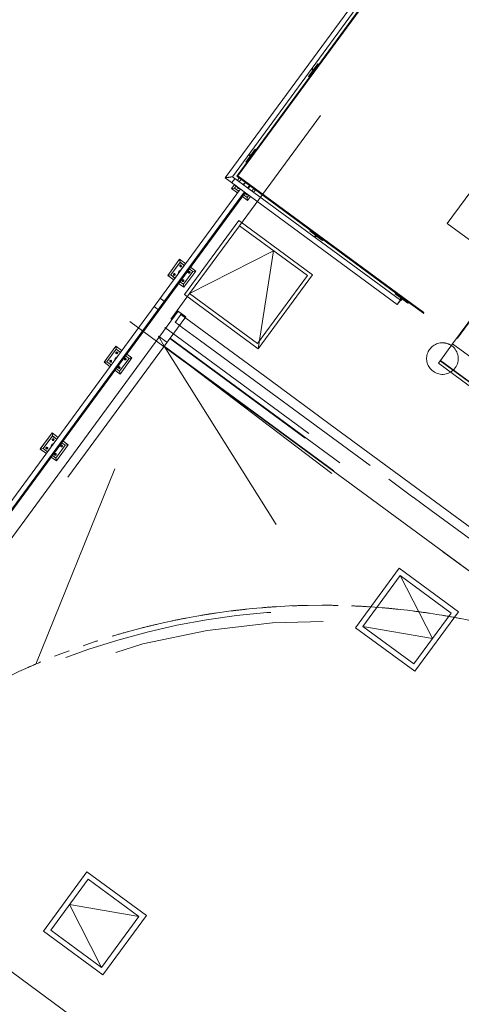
# Model space of a CAD drawing. Header units: metres. Extents: x 135583 to 135939, y 457896 to 458258.
# Tile 385 of 599: x 135795.33 to 135799.52, y 457962.13 to 457971.48. Entities that reach past the tile are written whole.
import ezdxf

# ---------------------------------------------------------------- set-up
doc = ezdxf.new("R2010")
doc.units = ezdxf.units.M
doc.linetypes.add('Hidden', pattern=[4, 2, -2])
doc.layers.add('NIEUWE INSTALLATIE', color=250, linetype='Continuous', lineweight=0)

msp = doc.modelspace()

# ---------------------------------------------------------------- linework, layer by layer
at = {"layer": 'NIEUWE INSTALLATIE', "linetype": 'Hidden'}
for p, q in [((135802.9237, 457977.0166), (135797.4175, 457969.5218)), ((135802.9237, 457977.0166), (135797.4175, 457969.5218)), ((135799.4869, 457968.4538), (135802.7432, 457972.8862)), ((135799.4869, 457968.4538), (135802.7432, 457972.8862)), ((135797.3732, 457969.9683), (135797.3457, 457969.9308)), ((135797.3732, 457969.9683), (135797.3457, 457969.9308)), ((135796.9438, 457968.8771), (135797.4175, 457969.5218)), ((135798.0622, 457969.0482), (135797.4175, 457969.5218)), ((135797.5885, 457968.4035), (135798.0622, 457969.0482)), ((135796.6676, 457968.8319), (135796.7109, 457968.8)), ((135796.6676, 457968.8319), (135796.7109, 457968.8)), ((135796.9438, 457968.8771), (135796.826, 457968.7168)), ((135796.9438, 457968.8771), (135796.826, 457968.7168)), ((135797.5885, 457968.4035), (135796.9438, 457968.8771)), ((135796.6084, 457968.7513), (135796.6517, 457968.7194)), ((135796.6084, 457968.7513), (135796.6517, 457968.7194)), ((135793.419, 457963.9104), (135796.9066, 457968.6575)), ((135793.419, 457963.9104), (135796.9066, 457968.6575)), ((135793.419, 457963.9104), (135796.9066, 457968.6575)), ((135793.419, 457963.9104), (135796.9066, 457968.6575)), ((135796.8257, 457968.7163), (135796.8254, 457968.716)), ((135796.8257, 457968.7163), (135796.8254, 457968.716)), ((135796.8257, 457968.7163), (135796.8254, 457968.716)), ((135796.8257, 457968.7163), (135796.8254, 457968.716)), ((135796.826, 457968.7167), (135796.8257, 457968.7163)), ((135796.8257, 457968.7164), (135796.826, 457968.7167)), ((135796.826, 457968.7167), (135796.8257, 457968.7163)), ((135796.8257, 457968.7164), (135796.826, 457968.7167)), ((135796.826, 457968.7167), (135796.8257, 457968.7163)), ((135796.8257, 457968.7164), (135796.826, 457968.7167)), ((135796.826, 457968.7167), (135796.8257, 457968.7163)), ((135796.8257, 457968.7164), (135796.826, 457968.7167)), ((135796.9066, 457968.6575), (135796.826, 457968.7167)), ((135796.9066, 457968.6575), (135796.826, 457968.7167)), ((135796.9066, 457968.6575), (135796.826, 457968.7167)), ((135796.9066, 457968.6575), (135796.826, 457968.7167)), ((135796.8335, 457968.71), (135796.8338, 457968.7104)), ((135796.8335, 457968.71), (135796.8338, 457968.7104)), ((135796.8335, 457968.71), (135796.8338, 457968.7104)), ((135796.8335, 457968.71), (135796.8338, 457968.7104)), ((135796.8338, 457968.7104), (135796.834, 457968.7107)), ((135796.8338, 457968.7104), (135796.834, 457968.7107)), ((135796.8338, 457968.7104), (135796.834, 457968.7107)), ((135796.8338, 457968.7104), (135796.834, 457968.7107)), ((135796.8421, 457968.7049), (135796.8985, 457968.6634)), ((135796.8421, 457968.7049), (135796.8985, 457968.6634)), ((135796.8421, 457968.7049), (135796.8985, 457968.6634)), ((135796.8421, 457968.7049), (135796.8985, 457968.6634)), ((135796.8614, 457968.6787), (135796.8598, 457968.6766)), ((135796.8614, 457968.6787), (135796.8598, 457968.6766)), ((135796.8614, 457968.6787), (135796.8598, 457968.6766)), ((135796.8614, 457968.6787), (135796.8598, 457968.6766)), ((135796.8606, 457968.6777), (135796.8614, 457968.6788)), ((135796.8606, 457968.6777), (135796.8614, 457968.6788)), ((135796.8606, 457968.6777), (135796.8614, 457968.6788)), ((135796.8606, 457968.6777), (135796.8614, 457968.6788)), ((135799.1645, 457968.6906), (135799.1698, 457968.6867)), ((135799.1645, 457968.6906), (135799.1698, 457968.6867)), ((135796.8957, 457968.23), (135796.3764, 457968.6115)), ((135796.8957, 457968.23), (135796.3764, 457968.6115)), ((135807.7476, 457960.4434), (135796.707, 457968.5548)), ((135807.7476, 457960.4434), (135796.707, 457968.5548)), ((135796.8081, 457968.6062), (135796.8073, 457968.6051)), ((135796.8073, 457968.6051), (135796.8081, 457968.6062)), ((135796.8081, 457968.6062), (135796.8073, 457968.6051)), ((135796.8073, 457968.6051), (135796.8081, 457968.6062)), ((135796.8081, 457968.6062), (135796.8073, 457968.6051)), ((135796.8073, 457968.6051), (135796.8081, 457968.6062)), ((135796.8081, 457968.6062), (135796.8073, 457968.6051)), ((135796.8073, 457968.6051), (135796.8081, 457968.6062)), ((135796.8413, 457968.5802), (135796.8734, 457968.5566)), ((135796.8413, 457968.5802), (135796.8734, 457968.5566)), ((135796.8413, 457968.5802), (135796.8734, 457968.5566)), ((135796.8413, 457968.5802), (135796.8734, 457968.5566)), ((135796.6478, 457968.4742), (135796.7284, 457968.415)), ((135796.6478, 457968.4742), (135796.7009, 457968.3776)), ((135796.6478, 457968.4742), (135796.7284, 457968.415)), ((135796.6478, 457968.4742), (135796.7009, 457968.3776)), ((135807.7121, 457960.4), (135796.7544, 457968.4504)), ((135807.7121, 457960.4), (135796.7544, 457968.4504)), ((135796.758, 457968.4553), (135807.7156, 457960.4049)), ((135796.758, 457968.4553), (135807.7156, 457960.4049)), ((135799.4829, 457968.4568), (135799.4869, 457968.4538)), ((135799.4829, 457968.4568), (135799.4869, 457968.4538)), ((135795.4829, 457965.3609), (135796.7009, 457968.3776)), ((135795.4829, 457965.3609), (135796.7009, 457968.3776)), ((135796.7009, 457968.3776), (135800.6624, 457965.4671)), ((135796.7009, 457968.3776), (135800.4412, 457965.5451)), ((135796.7009, 457968.3776), (135798.2484, 457965.9187)), ((135796.7009, 457968.3776), (135800.6624, 457965.4671)), ((135796.7009, 457968.3776), (135800.4412, 457965.5451)), ((135796.7009, 457968.3776), (135798.2484, 457965.9187)), ((135797.0472, 457968.4289), (135798.8346, 457967.1158)), ((135797.0472, 457968.4289), (135798.8346, 457967.1158)), ((135797.0472, 457968.4289), (135798.8346, 457967.1158)), ((135797.0472, 457968.4289), (135798.8346, 457967.1158)), ((135807.4038, 457960.5099), (135796.9012, 457968.2259)), ((135807.4038, 457960.5099), (135796.9012, 457968.2259)), ((135797.657, 457968.0926), (135798.3387, 457967.5917)), ((135797.657, 457968.0926), (135798.3387, 457967.5917)), ((135797.657, 457968.0926), (135798.3387, 457967.5917)), ((135797.657, 457968.0926), (135798.3387, 457967.5917)), ((135799.001, 457966.9934), (135799.0654, 457966.9461)), ((135799.001, 457966.9934), (135799.0654, 457966.9461)), ((135799.001, 457966.9934), (135799.0654, 457966.9461)), ((135799.001, 457966.9934), (135799.0654, 457966.9461)), ((135799.2392, 457966.8185), (135799.9306, 457966.3105)), ((135799.2392, 457966.8185), (135799.9306, 457966.3105)), ((135799.2392, 457966.8185), (135799.9306, 457966.3105)), ((135799.2392, 457966.8185), (135799.9306, 457966.3105)), ((135798.5898, 457965.7167), (135798.945, 457966.2002)), ((135798.945, 457966.2002), (135799.4285, 457965.845)), ((135799.4285, 457965.845), (135799.0733, 457965.3615)), ((135799.0733, 457965.3615), (135798.5898, 457965.7167)), ((135804.4319, 457955.9303), (135793.4664, 457963.9865)), ((135804.4319, 457955.9303), (135793.4664, 457963.9865)), ((135804.4319, 457955.9303), (135793.4664, 457963.9865)), ((135804.4319, 457955.9303), (135793.4664, 457963.9865)), ((135795.979, 457963.3193), (135795.6238, 457962.8358)), ((135796.4626, 457962.964), (135795.979, 457963.3193)), ((135796.1073, 457962.4805), (135796.4626, 457962.964)), ((135795.6238, 457962.8358), (135796.1073, 457962.4805))]:
    msp.add_line(p, q, dxfattribs=at)
at = {"layer": 'NIEUWE INSTALLATIE'}
for p, q in [((135800.6312, 457974.5351), (135797.282, 457969.9765)), ((135797.3495, 457969.9868), (135800.6415, 457974.4676)), ((135800.6479, 457974.4256), (135797.3915, 457969.9932)), ((135797.4027, 457969.9949), (135800.6496, 457974.4144)), ((135802.7806, 457972.9456), (135799.4414, 457968.4004)), ((135798.163, 457971.0602), (135798.0742, 457970.9393)), ((135798.0742, 457970.9393), (135798.163, 457971.0602)), ((135798.0822, 457970.9334), (135798.171, 457971.0543)), ((135798.1156, 457970.9957), (135798.0991, 457971.0079)), ((135798.105, 457971.0159), (135798.1215, 457971.0038)), ((135798.1215, 457971.0038), (135798.1156, 457970.9957)), ((135798.171, 457971.0543), (135798.163, 457971.0602)), ((135798.163, 457971.0602), (135798.171, 457971.0543)), ((135798.0742, 457970.9393), (135798.0822, 457970.9334)), ((135798.0822, 457970.9334), (135798.0742, 457970.9393)), ((135800.0043, 457970.3774), (135799.3915, 457969.5433)), ((135797.4771, 457970.1266), (135797.5659, 457970.2475)), ((135797.5659, 457970.2475), (135797.574, 457970.2416)), ((135797.4852, 457970.1207), (135797.4771, 457970.1266)), ((135797.5186, 457970.1831), (135797.502, 457970.1952)), ((135797.508, 457970.2033), (135797.5245, 457970.1911)), ((135797.5245, 457970.1911), (135797.5186, 457970.1831)), ((135797.282, 457969.9765), (135798.9166, 457968.7755)), ((135798.9452, 457968.8145), (135797.3495, 457969.9868)), ((135797.3915, 457969.9932), (135797.4027, 457969.9949)), ((135798.963, 457968.8387), (135797.3915, 457969.9932)), ((135797.3974, 457969.9505), (135797.4157, 457969.9755)), ((135797.4157, 457969.9755), (135797.3979, 457969.9512)), ((135797.3979, 457969.9512), (135797.414, 457969.9394)), ((135797.4027, 457969.9949), (135798.9678, 457968.8451)), ((135797.4318, 457969.9636), (135797.4135, 457969.9387)), ((135797.414, 457969.9394), (135797.4318, 457969.9636)), ((135797.4318, 457969.9636), (135797.4157, 457969.9755)), ((135797.4269, 457969.871), (135793.0527, 457963.9171)), ((135797.3416, 457969.8746), (135797.3698, 457969.913)), ((135797.3416, 457969.8746), (135797.3696, 457969.8789)), ((135797.3448, 457969.8789), (135797.3416, 457969.8746)), ((135797.3696, 457969.8789), (135797.3416, 457969.8746)), ((135797.4013, 457969.8308), (135797.3416, 457969.8746)), ((135797.3693, 457969.9123), (135797.3448, 457969.8789)), ((135797.3854, 457969.9005), (135797.3693, 457969.9123)), ((135797.3859, 457969.9011), (135797.3696, 457969.8789)), ((135797.3696, 457969.8789), (135797.3854, 457969.9005)), ((135797.3696, 457969.8789), (135797.4132, 457969.8469)), ((135797.4728, 457969.9335), (135797.4544, 457969.9085)), ((135797.4933, 457969.8799), (135797.5117, 457969.9049)), ((135797.5124, 457969.9044), (135797.494, 457969.8793)), ((135797.5005, 457969.8746), (135797.5189, 457969.8997)), ((135797.5343, 457969.8497), (135797.5527, 457969.8748)), ((135797.5688, 457969.863), (135797.5504, 457969.8378)), ((135793.063, 457963.8496), (135797.4658, 457969.8424)), ((135797.4665, 457969.8419), (135793.0632, 457963.8484)), ((135793.0649, 457963.8372), (135797.473, 457969.8372)), ((135797.4947, 457969.7621), (135797.4448, 457969.7988)), ((135797.4566, 457969.815), (135797.4905, 457969.7901)), ((135797.4905, 457969.7901), (135797.5068, 457969.8123)), ((135797.4947, 457969.7621), (135797.4905, 457969.7901)), ((135797.5229, 457969.8005), (135797.4947, 457969.7621)), ((135797.41, 457969.5707), (135796.8949, 457968.8696)), ((135798.1111, 457969.0556), (135797.41, 457969.5707)), ((135798.0899, 457969.4801), (135798.084, 457969.4721)), ((135798.084, 457969.4721), (135798.0899, 457969.4801)), ((135798.084, 457969.4721), (135798.1879, 457969.3957)), ((135798.2049, 457969.3832), (135798.084, 457969.4721)), ((135798.2108, 457969.3913), (135798.0899, 457969.4801)), ((135799.3915, 457969.5433), (135799.7533, 457969.2774)), ((135798.1283, 457969.4141), (135798.1404, 457969.4306)), ((135798.1485, 457969.4247), (135798.1363, 457969.4082)), ((135798.1404, 457969.4306), (135798.1485, 457969.4247)), ((135798.1879, 457969.3957), (135798.2049, 457969.3832)), ((135798.2049, 457969.3832), (135798.2108, 457969.3913)), ((135798.2108, 457969.3913), (135798.2049, 457969.3832)), ((135796.7359, 457969.0501), (135796.8484, 457969.2033)), ((135796.8484, 457969.2033), (135796.9081, 457969.1594)), ((135796.8484, 457969.2033), (135796.8527, 457969.1753)), ((135797.7398, 457969.285), (135796.9438, 457968.8771)), ((135797.596, 457968.3545), (135797.7398, 457969.285)), ((135796.8527, 457969.1753), (135796.7639, 457969.0544)), ((135796.8492, 457969.1706), (135796.7639, 457969.0544)), ((135796.8048, 457969.0243), (135796.8908, 457969.1473)), ((135796.8908, 457969.1473), (135796.8492, 457969.1706)), ((135796.8498, 457969.1367), (135796.8613, 457969.1487)), ((135796.8498, 457969.1367), (135796.8664, 457969.1371)), ((135796.8499, 457969.1368), (135796.8498, 457969.1367)), ((135796.8499, 457969.1367), (135796.8498, 457969.1367)), ((135796.8599, 457969.1473), (135796.8499, 457969.1368)), ((135796.8664, 457969.1371), (135796.8499, 457969.1367)), ((135796.9397, 457969.1114), (135796.8509, 457968.9905)), ((135796.8963, 457969.1433), (135796.8527, 457969.1753)), ((135796.8664, 457969.1371), (135796.8599, 457969.1473)), ((135796.8613, 457969.1487), (135796.8664, 457969.1371)), ((135796.9735, 457969.0865), (135796.9397, 457969.1114)), ((135796.9735, 457969.0865), (135796.9397, 457969.1114)), ((135796.9516, 457969.1275), (135797.0015, 457969.0908)), ((135796.7639, 457969.0544), (135796.7359, 457969.0501)), ((135796.7956, 457969.0063), (135796.7359, 457969.0501)), ((135796.7639, 457969.0544), (135796.7899, 457969.0353)), ((135796.7639, 457969.0544), (135796.8075, 457969.0224)), ((135796.7932, 457969.0668), (135796.7899, 457969.0584)), ((135796.7899, 457969.0584), (135796.7932, 457969.0668)), ((135796.7899, 457969.0584), (135796.8008, 457969.0572)), ((135796.8072, 457969.0565), (135796.7899, 457969.0584)), ((135796.7899, 457969.0353), (135796.8048, 457969.0243)), ((135796.8072, 457969.0565), (135796.7932, 457969.0668)), ((135796.7932, 457969.0668), (135796.8035, 457969.0592)), ((135796.8008, 457969.0572), (135796.8072, 457969.0565)), ((135796.8035, 457969.0592), (135796.8072, 457969.0565)), ((135796.8876, 457969.0042), (135796.8758, 457969.0088)), ((135796.8758, 457969.0088), (135796.8761, 457968.9922)), ((135796.8761, 457968.9922), (135796.8758, 457969.0088)), ((135796.8758, 457969.0088), (135796.8876, 457969.0042)), ((135796.8847, 457968.9656), (135796.9735, 457969.0865)), ((135796.8847, 457968.9656), (135796.9735, 457969.0865)), ((135797.0015, 457969.0908), (135796.889, 457968.9377)), ((135796.9353, 457969.0728), (135796.9447, 457969.0849)), ((135796.9353, 457969.0728), (135796.9447, 457969.0849)), ((135796.9373, 457969.0779), (135796.9353, 457969.0728)), ((135796.9405, 457969.0759), (135796.9353, 457969.0728)), ((135796.9401, 457969.0849), (135796.9373, 457969.0779)), ((135796.9447, 457969.0849), (135796.9401, 457969.0849)), ((135796.9475, 457969.0802), (135796.9405, 457969.0759)), ((135796.9447, 457969.0849), (135796.9475, 457969.0802)), ((135797.0015, 457969.0908), (135796.9735, 457969.0865)), ((135797.596, 457968.3545), (135798.1111, 457969.0556)), ((135796.889, 457968.9377), (135796.8391, 457968.9744)), ((135796.8509, 457968.9905), (135796.8758, 457968.9722)), ((135796.8509, 457968.9905), (135796.8847, 457968.9656)), ((135796.8758, 457968.9722), (135796.8847, 457968.9656)), ((135796.8761, 457968.9922), (135796.8876, 457969.0042)), ((135796.8876, 457969.0042), (135796.8761, 457968.9922)), ((135796.889, 457968.9377), (135796.8847, 457968.9656)), ((135796.8949, 457968.8696), (135797.596, 457968.3545)), ((135798.8967, 457968.875), (135798.9026, 457968.8831)), ((135799.0175, 457968.7862), (135798.8967, 457968.875)), ((135798.9409, 457968.817), (135798.9531, 457968.8336)), ((135798.9611, 457968.8276), (135798.949, 457968.8111)), ((135798.9531, 457968.8336), (135798.9611, 457968.8276)), ((135798.9678, 457968.8451), (135798.963, 457968.8387)), ((135798.963, 457968.8387), (135798.9677, 457968.8451)), ((135799.1645, 457968.6906), (135798.963, 457968.8387)), ((135798.9677, 457968.8451), (135799.1692, 457968.6971)), ((135798.931, 457968.795), (135798.9273, 457968.79)), ((135798.9452, 457968.8145), (135798.9447, 457968.8138)), ((135799.0235, 457968.7943), (135799.0175, 457968.7862)), ((135793.2814, 457963.8751), (135796.8335, 457968.71)), ((135793.2814, 457963.8751), (135796.8335, 457968.71)), ((135796.8254, 457968.7159), (135796.7662, 457968.6353)), ((135796.8254, 457968.7159), (135796.7662, 457968.6353)), ((135796.8132, 457968.6132), (135796.8547, 457968.6696)), ((135796.8132, 457968.6132), (135796.8547, 457968.6696)), ((135796.8547, 457968.6696), (135796.8606, 457968.6777)), ((135796.8547, 457968.6696), (135796.8606, 457968.6777)), ((135796.8606, 457968.6777), (135796.8665, 457968.6857)), ((135796.8606, 457968.6777), (135796.8665, 457968.6857)), ((135796.8606, 457968.6777), (135797.657, 457968.0926)), ((135796.8606, 457968.6777), (135797.657, 457968.0926)), ((135799.1692, 457968.6971), (135799.1645, 457968.6906)), ((135796.8957, 457968.23), (135796.3764, 457968.6115)), ((135796.8957, 457968.23), (135796.3764, 457968.6115)), ((135796.8073, 457968.6051), (135796.8412, 457968.5802)), ((135796.8073, 457968.6051), (135796.8412, 457968.5802)), ((135796.8735, 457968.5565), (135797.0471, 457968.4289)), ((135796.8735, 457968.5565), (135797.0471, 457968.4289)), ((135796.1302, 457968.2257), (135796.2427, 457968.3788)), ((135796.2469, 457968.3508), (135796.1581, 457968.2299)), ((135796.2427, 457968.3788), (135796.3024, 457968.3349)), ((135796.2427, 457968.3788), (135796.2469, 457968.3508)), ((135796.2905, 457968.3188), (135796.2469, 457968.3508)), ((135799.3253, 457968.2424), (135799.4414, 457968.4004)), ((135799.4414, 457968.4004), (135820.2413, 457953.1191)), ((135796.244, 457968.3123), (135796.2607, 457968.3126)), ((135796.2441, 457968.3123), (135796.244, 457968.3123)), ((135796.2542, 457968.3228), (135796.2441, 457968.3123)), ((135796.2607, 457968.3126), (135796.2542, 457968.3228)), ((135796.279, 457968.1411), (135796.3678, 457968.262)), ((135796.3958, 457968.2663), (135796.2833, 457968.1132)), ((135796.3296, 457968.2483), (135796.3389, 457968.2604)), ((135796.3343, 457968.2604), (135796.3316, 457968.2534)), ((135796.3678, 457968.262), (135796.334, 457968.2869)), ((135796.3389, 457968.2604), (135796.3343, 457968.2604)), ((135796.3458, 457968.303), (135796.3958, 457968.2663)), ((135796.3958, 457968.2663), (135796.3678, 457968.262)), ((135796.1581, 457968.2299), (135796.1302, 457968.2257)), ((135796.1899, 457968.1818), (135796.1302, 457968.2257)), ((135796.1581, 457968.2299), (135796.2017, 457968.1979)), ((135796.1874, 457968.2423), (135796.1842, 457968.2339)), ((135796.1842, 457968.2339), (135796.1937, 457968.2329)), ((135796.2015, 457968.232), (135796.1874, 457968.2423)), ((135796.1937, 457968.2329), (135796.2015, 457968.232)), ((135796.2452, 457968.166), (135796.279, 457968.1411)), ((135796.2819, 457968.1797), (135796.27, 457968.1843)), ((135796.27, 457968.1843), (135796.2704, 457968.1677)), ((135796.2704, 457968.1677), (135796.2819, 457968.1797)), ((135796.3316, 457968.2534), (135796.3296, 457968.2483)), ((135807.4038, 457960.5099), (135796.9012, 457968.2259)), ((135807.4038, 457960.5099), (135796.9012, 457968.2259)), ((135799.3064, 457968.2166), (135799.3235, 457968.24)), ((135820.1063, 457952.9353), (135799.3064, 457968.2166)), ((135799.3235, 457968.24), (135799.3253, 457968.2424)), ((135820.1235, 457952.9586), (135799.3235, 457968.24)), ((135820.1252, 457952.9611), (135799.3253, 457968.2424)), ((135796.2833, 457968.1132), (135796.2333, 457968.1499)), ((135796.2833, 457968.1132), (135796.279, 457968.1411)), ((135795.5244, 457967.4012), (135795.6369, 457967.5543)), ((135795.6369, 457967.5543), (135795.5276, 457967.4055)), ((135795.5524, 457967.4055), (135795.6412, 457967.5263)), ((135795.6412, 457967.5263), (135795.5524, 457967.4055)), ((135795.6378, 457967.5217), (135795.5524, 457967.4055)), ((135795.6412, 457967.5263), (135795.6369, 457967.5543)), ((135795.6369, 457967.5543), (135795.6954, 457967.5113)), ((135795.6369, 457967.5543), (135795.6412, 457967.5263)), ((135795.6822, 457967.4962), (135795.6378, 457967.5217)), ((135795.6835, 457967.4952), (135795.6412, 457967.5263)), ((135798.3388, 457967.5917), (135801.5585, 457965.2262)), ((135798.3388, 457967.5917), (135801.5585, 457965.2262)), ((135795.5784, 457967.4094), (135795.5817, 457967.4178)), ((135795.5817, 457967.4178), (135795.5957, 457967.4075)), ((135795.5934, 457967.3753), (135795.6822, 457967.4962)), ((135795.6383, 457967.4878), (135795.6498, 457967.4998)), ((135795.651, 457967.488), (135795.6383, 457967.4878)), ((135795.7282, 457967.4624), (135795.6394, 457967.3415)), ((135795.6498, 457967.4998), (135795.651, 457967.488)), ((135795.6733, 457967.3166), (135795.7621, 457967.4375)), ((135795.6733, 457967.3166), (135795.7621, 457967.4375)), ((135795.79, 457967.4418), (135795.6775, 457967.2887)), ((135795.7239, 457967.4238), (135795.7332, 457967.4359)), ((135795.7291, 457967.4269), (135795.7239, 457967.4238)), ((135795.7621, 457967.4375), (135795.7282, 457967.4624)), ((135795.7621, 457967.4375), (135795.7282, 457967.4624)), ((135795.7361, 457967.4312), (135795.7291, 457967.4269)), ((135795.7332, 457967.4359), (135795.7361, 457967.4312)), ((135795.7401, 457967.4785), (135795.79, 457967.4418)), ((135795.79, 457967.4418), (135795.7621, 457967.4375)), ((135795.5244, 457967.4012), (135795.5524, 457967.4055)), ((135795.5276, 457967.4055), (135795.5244, 457967.4012)), ((135795.5524, 457967.4055), (135795.5244, 457967.4012)), ((135795.5829, 457967.3582), (135795.5244, 457967.4012)), ((135795.5524, 457967.4055), (135795.5822, 457967.3836)), ((135795.5524, 457967.4055), (135795.5947, 457967.3744)), ((135795.5957, 457967.4075), (135795.5784, 457967.4094)), ((135795.5822, 457967.3836), (135795.5934, 457967.3753)), ((135795.6775, 457967.2887), (135795.6276, 457967.3254)), ((135795.6394, 457967.3415), (135795.6643, 457967.3232)), ((135795.6394, 457967.3415), (135795.6733, 457967.3166)), ((135795.6647, 457967.3432), (135795.6643, 457967.3598)), ((135795.6643, 457967.3598), (135795.6751, 457967.3541)), ((135795.6643, 457967.3232), (135795.6733, 457967.3166)), ((135795.6751, 457967.3541), (135795.6647, 457967.3432)), ((135795.6775, 457967.2887), (135795.6733, 457967.3166)), ((135798.8346, 457967.1157), (135799.001, 457966.9935)), ((135798.8346, 457967.1157), (135799.001, 457966.9935)), ((135799.0655, 457966.9461), (135799.2391, 457966.8185)), ((135799.0655, 457966.9461), (135799.2391, 457966.8185)), ((135798.9343, 457966.2701), (135798.5199, 457965.706)), ((135798.9344, 457966.2702), (135798.9343, 457966.2701)), ((135799.4984, 457965.8557), (135798.9343, 457966.2701)), ((135798.9344, 457966.2702), (135799.4985, 457965.8558)), ((135799.2509, 457965.6032), (135798.945, 457966.2002)), ((135799.084, 457965.2916), (135799.4984, 457965.8557)), ((135799.4984, 457965.8557), (135799.4985, 457965.8558)), ((135798.5199, 457965.706), (135799.084, 457965.2916)), ((135798.5898, 457965.7167), (135799.2509, 457965.6032)), ((135795.9683, 457963.3892), (135795.5539, 457962.8251)), ((135795.9684, 457963.3893), (135795.9683, 457963.3892)), ((135796.5325, 457962.9747), (135795.9683, 457963.3892)), ((135795.9684, 457963.3893), (135796.5325, 457962.9748)), ((135795.8014, 457963.0775), (135796.4626, 457962.964)), ((135796.1073, 457962.4805), (135795.8014, 457963.0775)), ((135796.118, 457962.4106), (135796.5325, 457962.9747)), ((135796.5325, 457962.9747), (135796.5325, 457962.9748)), ((135797.7416, 457960.6098), (135794.7981, 457962.7723)), ((135797.7416, 457960.6098), (135794.7981, 457962.7723)), ((135795.5539, 457962.8251), (135796.118, 457962.4106))]:
    msp.add_line(p, q, dxfattribs=at)
at = {"layer": 'NIEUWE INSTALLATIE', "linetype": 'Hidden', "flags": 128}
msp.add_lwpolyline([(135801.5629, 457964.9872), (135801.3086, 457965.1235), (135801.0489, 457965.2489), (135800.7842, 457965.3632), (135800.5148, 457965.4663), (135800.2414, 457965.558), (135799.9643, 457965.6381), (135799.6841, 457965.7064), (135799.4013, 457965.7629), (135799.1163, 457965.8075), (135798.8298, 457965.84), (135798.5421, 457965.8604), (135798.2538, 457965.8687), (135797.9654, 457965.8648), (135797.6775, 457965.8488), (135797.3904, 457965.8207), (135797.1048, 457965.7806), (135796.8212, 457965.7284), (135796.54, 457965.6644), (135796.2617, 457965.5886), (135795.9869, 457965.5011), (135795.716, 457965.4022), (135795.4495, 457965.2919), (135795.1879, 457965.1705), (135794.9316, 457965.0382), (135794.6811, 457964.8953), (135794.4369, 457964.7419), (135794.1993, 457964.5784), (135793.9688, 457964.405), (135793.7458, 457964.2221), (135793.5308, 457964.0299), (135793.324, 457963.8289), (135793.1258, 457963.6193), (135792.9367, 457963.4016), (135792.7569, 457963.1761)], dxfattribs=at)
msp.add_lwpolyline([(135801.5629, 457964.9872), (135801.3086, 457965.1235), (135801.0489, 457965.2489), (135800.7842, 457965.3632), (135800.5148, 457965.4663), (135800.2414, 457965.558), (135799.9643, 457965.6381), (135799.6841, 457965.7064), (135799.4013, 457965.7629), (135799.1163, 457965.8075), (135798.8298, 457965.84), (135798.5421, 457965.8604), (135798.2538, 457965.8687), (135797.9654, 457965.8648), (135797.6775, 457965.8488), (135797.3904, 457965.8207), (135797.1048, 457965.7806), (135796.8212, 457965.7284), (135796.54, 457965.6644), (135796.2617, 457965.5886), (135795.9869, 457965.5011), (135795.716, 457965.4022), (135795.4495, 457965.2919), (135795.1879, 457965.1705), (135794.9316, 457965.0382), (135794.6811, 457964.8953), (135794.4369, 457964.7419), (135794.1993, 457964.5784), (135793.9688, 457964.405), (135793.7458, 457964.2221), (135793.5308, 457964.0299), (135793.324, 457963.8289), (135793.1258, 457963.6193), (135792.9367, 457963.4016), (135792.7569, 457963.1761)], dxfattribs=at)
at = {"layer": 'NIEUWE INSTALLATIE', "linetype": 'Hidden'}
for centre, radius, start, end in [((135799.345, 457968.2608), 0.15, 83.696, 233.696), ((135799.345, 457968.2608), 0.15, 83.696, 233.696), ((135799.345, 457968.2608), 0.15, 233.696, 53.696), ((135799.345, 457968.2608), 0.15, 233.696, 53.696), ((135799.345, 457968.2608), 0.15, 53.696, 83.69421), ((135799.345, 457968.2608), 0.15, 53.696, 83.69421), ((135798.2011, 457959.0189), 6.9, 89.60724, 113.20073), ((135798.2011, 457959.0189), 6.9, 89.60724, 113.20073), ((135798.2011, 457959.0189), 6.9, 98.36209, 99.58845), ((135798.2011, 457959.0189), 6.9, 98.36209, 99.58845), ((135798.2011, 457959.0189), 6.9, 95.95809, 97.18549), ((135798.2011, 457959.0189), 6.9, 95.95809, 97.18549), ((135798.2011, 457959.0189), 6.9, 93.55364, 94.78267), ((135798.2011, 457959.0189), 6.9, 93.55364, 94.78267), ((135798.2011, 457959.0189), 6.9, 91.1486, 92.37997), ((135798.2011, 457959.0189), 6.9, 91.1486, 92.37997), ((135798.2011, 457959.0189), 6.9, 88.71764, 89.97737), ((135798.2011, 457959.0189), 6.9, 88.71764, 89.97737), ((135798.2011, 457959.0189), 6.9, 86.32435, 87.59722), ((135798.2011, 457959.0189), 6.9, 86.32435, 87.59722), ((135798.2011, 457959.0189), 6.9, 83.91803, 85.21277), ((135798.2011, 457959.0189), 6.9, 83.91803, 85.21277), ((135798.2011, 457959.0189), 6.9, 81.48374, 82.83086), ((135798.2011, 457959.0189), 6.9, 81.48374, 82.83086), ((135798.2011, 457959.0189), 6.75, 55.94738, 142.63491), ((135798.2011, 457959.0189), 6.75, 55.94738, 142.63491), ((135798.2011, 457959.0189), 6.9, 103.16914, 104.39495), ((135798.2011, 457959.0189), 6.9, 103.16914, 104.39495), ((135798.2011, 457959.0189), 6.9, 100.76576, 101.99159), ((135798.2011, 457959.0189), 6.9, 100.76576, 101.99159), ((135798.2011, 457959.0189), 6.9, 79.00081, 80.44911), ((135798.2011, 457959.0189), 6.9, 79.00081, 80.44911), ((135798.2011, 457959.0189), 6.9, 105.57231, 106.79856), ((135798.2011, 457959.0189), 6.9, 105.57231, 106.79856), ((135798.2011, 457959.0189), 6.9, 107.9753, 109.20251), ((135798.2011, 457959.0189), 6.9, 107.9753, 109.20251), ((135798.2011, 457959.0189), 6.9, 110.37815, 111.60689), ((135798.2011, 457959.0189), 6.9, 110.37815, 111.60689), ((135798.2011, 457959.0189), 6.9, 113.20073, 136.79423), ((135798.2011, 457959.0189), 6.9, 113.20073, 136.79423), ((135798.2011, 457959.0189), 6.9, 112.78086, 114.01183), ((135798.2011, 457959.0189), 6.9, 112.78086, 114.01183), ((135798.2011, 457959.0189), 6.75, 149.43517, 323.721), ((135798.2011, 457959.0189), 6.75, 149.43517, 323.721)]:
    msp.add_arc(centre, radius, start, end, dxfattribs=at)
at = {"layer": 'NIEUWE INSTALLATIE'}
for centre, major_axis, ratio, start_param, end_param in [((135797.4045, 457969.8843), (-0.00533, -0.00725), 1, 4.712389, 7.853982), ((135797.4045, 457969.8843), (-0.00824, -0.00362), 1, 4.974188, 5.235988), ((135797.4045, 457969.8843), (-0.00533, -0.00725), 1, 1.570796, 1.832596), ((135797.4744, 457969.8949), (-0.0243, -0.0195), 1, 4.45059, 4.974188), ((135797.4744, 457969.8949), (-0.0233, 0.0119), 1, 5.860511, 6.12231), ((135797.4851, 457969.825), (-0.0077, -0.00466), 1, 5.105088, 8.246681), ((135797.4851, 457969.825), (0.0065, -0.00623), 1, 3.010693, 3.272492), ((135797.4851, 457969.825), (-0.00533, -0.00725), 1, 1.570796, 1.832596), ((135796.8687, 457969.0705), (-0.0243, -0.0195), 1, 4.45059, 5.691784), ((135796.858, 457969.1404), (-0.0089, -0.00136), 1, 5.497787, 8.63938), ((135796.858, 457969.1404), (-0.00352, -0.00828), 1, 1.338973, 4.480565), ((135796.7988, 457969.0598), (-0.00533, -0.00725), 1, 4.712389, 7.853982), ((135796.7988, 457969.0598), (-0.00533, -0.00725), 1, 1.570796, 4.712389), ((135796.8687, 457969.0705), (-0.0252, 0.007), 1, 5.658662, 6.182261), ((135796.8794, 457969.0006), (-0.0077, -0.00466), 1, 5.105088, 8.246681), ((135796.8794, 457969.0006), (-0.00533, -0.00725), 1, 1.570796, 4.712389), ((135796.9386, 457969.0812), (-0.0089, -0.00136), 1, 5.497787, 8.63938), ((135796.9386, 457969.0812), (-0.00725, 0.00533), 1, 3.141593, 6.283185), ((135798.9309, 457968.795), (0.0143, 0.0195), 0.000001, 0.857072, 6.283185), ((135798.9309, 457968.795), (-0.0143, -0.0195), 0.000001, 4.45059, 6.152286), ((135798.9309, 457968.795), (-0.0143, -0.0195), 0.000001, 4.18879, 4.605916), ((135798.9309, 457968.795), (-0.0143, -0.0195), 0.000001, 3.926991, 4.455634), ((135796.8132, 457968.6132), (0.00592, 0.00806), 0.000001, 3.403392, 6.283185), ((135796.8132, 457968.6132), (0.00592, 0.00806), 0.000001, 3.403392, 6.283185), ((135796.263, 457968.246), (-0.0243, -0.0195), 1, 4.45059, 5.691784), ((135796.263, 457968.246), (-0.0252, 0.007), 1, 5.658662, 6.182261), ((135796.2523, 457968.3159), (-0.0089, -0.00136), 1, 5.497787, 8.63938), ((135796.2523, 457968.3159), (-0.00352, -0.00828), 1, 1.338973, 4.480565), ((135796.3329, 457968.2567), (-0.0089, -0.00136), 1, 5.497787, 8.63938), ((135796.3329, 457968.2567), (-0.00725, 0.00533), 1, 3.141593, 6.283185), ((135796.1931, 457968.2353), (-0.00533, -0.00725), 1, 4.712389, 7.853982), ((135796.1931, 457968.2353), (-0.00533, -0.00725), 1, 1.570796, 4.712389), ((135796.2737, 457968.1761), (-0.0077, -0.00466), 1, 5.105088, 8.246681), ((135796.2737, 457968.1761), (-0.00533, -0.00725), 1, 1.570796, 4.712389), ((135795.5873, 457967.4108), (-0.00533, -0.00725), 1, 4.712389, 7.853982), ((135795.5873, 457967.4108), (-0.00533, -0.00725), 1, 1.570796, 4.712389), ((135795.6572, 457967.4215), (-0.0243, -0.0195), 1, 4.45059, 5.691784), ((135795.6572, 457967.4215), (-0.0252, 0.007), 1, 5.658662, 6.182261), ((135795.6465, 457967.4914), (-0.0089, -0.00136), 1, 5.497787, 8.63938), ((135795.6465, 457967.4914), (-0.00352, -0.00828), 1, 1.338973, 4.480565), ((135795.7271, 457967.4322), (-0.0089, -0.00136), 1, 5.497787, 8.63938), ((135795.7271, 457967.4322), (-0.00725, 0.00533), 1, 3.141593, 6.283185), ((135795.6679, 457967.3516), (-0.0077, -0.00466), 1, 5.105088, 8.246681), ((135795.6679, 457967.3516), (-0.00533, -0.00725), 1, 1.570796, 4.712389)]:
    msp.add_ellipse(centre, major_axis=major_axis, ratio=ratio, start_param=start_param, end_param=end_param, dxfattribs=at)
at = {"layer": 'NIEUWE INSTALLATIE', "extrusion": (0, 0, -1)}
for major_axis, ratio, start_param, end_param in [((0.0143, 0.0195), 0.000001, 4.539184, 10.467936), ((0.0143, 0.0195), 0.000001, 4.072259, 10.205354), ((-0.0143, -0.0195), 0.000001, 3.926991, 6.283185), ((0.0143, 0.0195), 0.000001, 1.836215, 2.308761), ((-0.0227, 0.0082), 1, 2.049606, 2.067769)]:
    msp.add_ellipse((135798.931, 457968.795), major_axis=major_axis, ratio=ratio, start_param=start_param, end_param=end_param, dxfattribs=at)
at = {"layer": 'NIEUWE INSTALLATIE', "linetype": 'Hidden'}
for centre, major_axis, ratio, start_param, end_param in [((135796.8257, 457968.7164), (-0.00806, 0.00592), 0.005217, 1.570796, 3.141593), ((135796.8257, 457968.7164), (-0.00806, 0.00592), 0.005217, 1.570796, 3.141593), ((135796.8257, 457968.7164), (-0.00806, 0.00592), 0.005217, 1.570796, 3.141593), ((135796.8257, 457968.7164), (-0.00806, 0.00592), 0.005217, 1.570796, 3.141593), ((135796.8421, 457968.7048), (-0.00806, 0.00592), 0.005217, 4.712389, 6.283185), ((135796.8421, 457968.7048), (-0.00806, 0.00592), 0.005217, 4.712389, 6.283185), ((135796.8421, 457968.7048), (-0.00806, 0.00592), 0.005217, 4.712389, 6.283185), ((135796.8421, 457968.7048), (-0.00806, 0.00592), 0.005217, 4.712389, 6.283185), ((135796.8547, 457968.6696), (0.00592, 0.00806), 0.000001, 5.759587, 7.810993), ((135796.8547, 457968.6696), (0.00592, 0.00806), 0.000001, 5.759587, 7.810993), ((135796.8547, 457968.6696), (0.00592, 0.00806), 0.000001, 5.759587, 7.810993), ((135796.8547, 457968.6696), (0.00592, 0.00806), 0.000001, 5.759587, 7.810993), ((135796.8985, 457968.6635), (-0.00806, 0.00592), 0.005218, 1.570796, 3.141593), ((135796.8985, 457968.6635), (-0.00806, 0.00592), 0.005218, 1.570796, 3.141593), ((135796.8985, 457968.6635), (-0.00806, 0.00592), 0.005218, 1.570796, 3.141593), ((135796.8985, 457968.6635), (-0.00806, 0.00592), 0.005218, 1.570796, 3.141593)]:
    msp.add_ellipse(centre, major_axis=major_axis, ratio=ratio, start_param=start_param, end_param=end_param, dxfattribs=at)
at = {"layer": 'NIEUWE INSTALLATIE'}
msp.add_open_spline([(135797.282, 457969.9765), (135797.282, 457969.9765), (135797.2826, 457969.9765), (135797.2845, 457969.9768), (135797.2865, 457969.9771), (135797.2885, 457969.9775), (135797.2904, 457969.9777), (135797.2924, 457969.978), (135797.2952, 457969.9785), (135797.2982, 457969.9789), (135797.3008, 457969.9793), (135797.3028, 457969.9797), (135797.3049, 457969.98), (135797.307, 457969.9803), (135797.3092, 457969.9806), (135797.3114, 457969.981), (135797.3136, 457969.9813), (135797.3158, 457969.9816), (135797.318, 457969.982), (135797.3202, 457969.9823), (135797.3224, 457969.9826), (135797.3245, 457969.983), (135797.3266, 457969.9833), (135797.3287, 457969.9836), (135797.3307, 457969.9839), (135797.3327, 457969.9842), (135797.3345, 457969.9845), (135797.3369, 457969.9849), (135797.3392, 457969.9852), (135797.3412, 457969.9855), (135797.343, 457969.9858), (135797.3451, 457969.9861), (135797.3471, 457969.9864), (135797.349, 457969.9867), (135797.3495, 457969.9868), (135797.3495, 457969.9868)], degree=3, knots=[0, 0, 0, 0, 0.083333, 0.125, 0.166667, 0.208333, 0.229167, 0.25, 0.291667, 0.333333, 0.354167, 0.375, 0.395833, 0.416667, 0.4375, 0.458333, 0.479167, 0.5, 0.520833, 0.541667, 0.5625, 0.583333, 0.604167, 0.625, 0.645833, 0.666667, 0.6875, 0.708333, 0.75, 0.770833, 0.791667, 0.833333, 0.875, 0.916667, 1, 1, 1, 1], dxfattribs=at)
for points in [[(135798.9167, 457968.7756), (135798.9177, 457968.7748), (135798.9189, 457968.7741), (135798.9201, 457968.7734)], [(135798.9207, 457968.7732), (135798.9201, 457968.7734), (135798.9196, 457968.7737), (135798.9191, 457968.774)], [(135798.9483, 457968.8118), (135798.9474, 457968.8128), (135798.9463, 457968.8137), (135798.9453, 457968.8145)], [(135798.9475, 457968.8126), (135798.9479, 457968.8122), (135798.9483, 457968.8118), (135798.9487, 457968.8114)]]:
    msp.add_open_spline(points, degree=3, dxfattribs=at)
at = {"layer": 'NIEUWE INSTALLATIE', "linetype": 'Hidden'}
msp.add_open_spline([(135800.4412, 457965.5451), (135800.0891, 457965.666), (135799.365, 457965.8507), (135798.6208, 457965.9162), (135798.2484, 457965.9187)], degree=3, dxfattribs=at)
msp.add_open_spline([(135800.4412, 457965.5451), (135800.0891, 457965.666), (135799.365, 457965.8507), (135798.6208, 457965.9162), (135798.2484, 457965.9187)], degree=3, dxfattribs=at)

doc.saveas('drawing.dxf')
